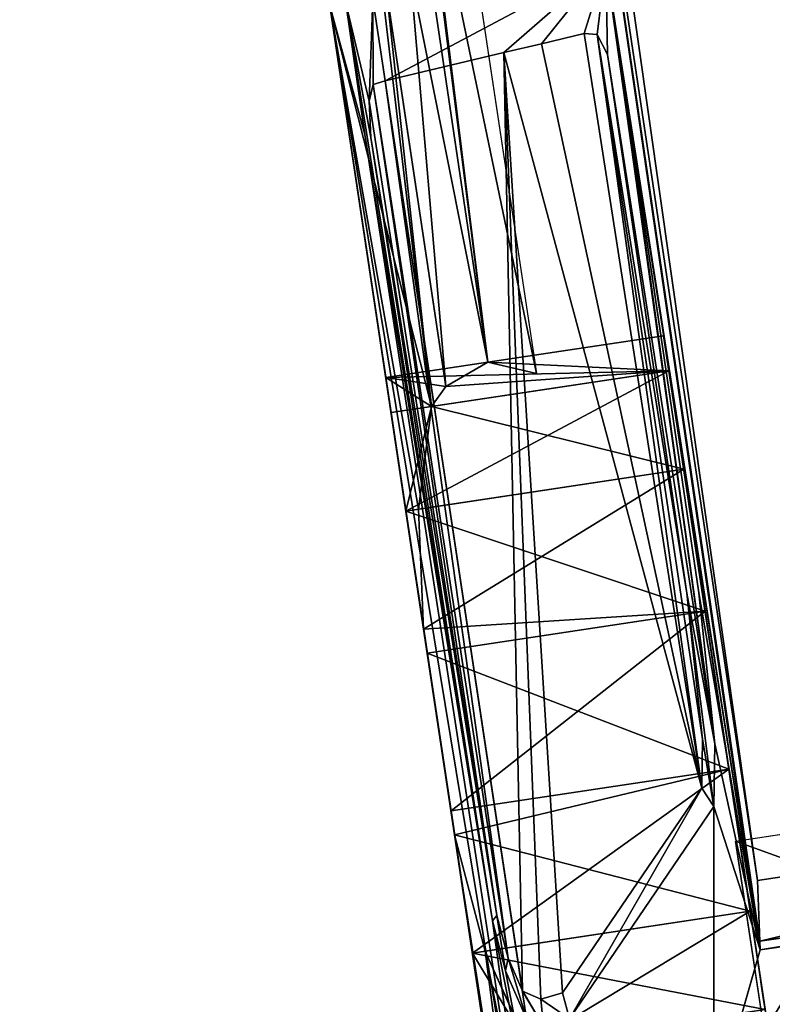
# Model space of a CAD drawing. Extents: x 22936 to 50368, y -4877 to 31080.
# Tile 541 of 601: x 44700 to 44762, y 7012 to 7093. Entities that reach past the tile are written whole.
import ezdxf

# ---------------------------------------------------------------- set-up
doc = ezdxf.new("R2010")
doc.units = 0
doc.layers.get('0').update_dxf_attribs({"linetype": 'CONTINUOUS'})
doc.layers.add('08_AMENAGEMENTS_EXTERIEURS', color=253, linetype='CONTINUOUS')
doc.layers.add('12_VEHICULES', color=134, linetype='CONTINUOUS')

# ---------------------------------------------------------------- blocks, each defined once
blk = doc.blocks.new('SUPER_COMPACT_AUTOMOBILE__')
at = {"color": 7}
for p, q in [((2327.88, 232.84, 222.36), (2327.88, 818.49, 222.36)), ((2420.12, 239.6, 1351.93), (2420.12, 290.4, 1351.93)), ((1405.97, 253.76, 1381.45), (2362.77, 246.08, 1365.44)), ((2362.77, 246.08, 1365.44), (2412.95, 240.41, 1353.62)), ((2412.95, 240.41, 1353.62), (2420.12, 239.6, 1351.93)), ((1660.28, 234.58, 1341.47), (1593.13, 234.83, 1341.98)), ((2120.03, 233.36, 1338.92), (1660.28, 234.58, 1341.47)), ((2016.88, 3.39, 57.33), (2016.88, 236.23, 57.33)), ((2245.58, 227.77, 1327.27), (2120.03, 233.36, 1338.92)), ((2327.88, 232.84, 222.36), (2488.31, 232.84, 243.22)), ((2387.08, 14.09, 521.53), (2387.08, 236.23, 521.53)), ((1667.78, 224.82, 1321.12), (1650.16, 219.05, 1309.09)), ((1667.78, 224.82, 1321.12), (2118.81, 223.62, 1318.62)), ((2118.81, 223.62, 1318.62), (2240.33, 218.22, 1307.35)), ((2296.97, 219.31, 1309.62), (2245.58, 227.77, 1327.27)), ((1650.16, 219.05, 1309.09), (1647.93, 208.32, 1286.72)), ((2240.33, 218.22, 1307.35), (2280.42, 211.61, 1293.57)), ((2453, 74.7, 1008.1), (2296.97, 219.31, 1309.62)), ((1650.93, 172.16, 1211.31), (1647.93, 208.32, 1286.72)), ((2280.42, 211.61, 1293.57), (2430.76, 72.27, 1003.04)), ((1653.58, 140.21, 1144.69), (1650.93, 172.16, 1211.31)), ((1653.58, 140.21, 1144.69), (1661.95, 39.46, 934.61)), ((281.56, 127.37, 222.36), (1920.41, 127.37, 222.36)), ((1905.1, 88.92, 289.43), (1920.41, 127.37, 222.36)), ((1919.96, 51.6, 354.52), (1905.1, 88.92, 289.43)), ((2430.76, 72.27, 1003.04), (2433.27, 53.66, 964.21)), ((1934.5, 37.29, 418.24), (1919.96, 51.6, 354.52)), ((2424.5, 39.84, 935.41), (2433.27, 53.66, 964.21)), ((1661.95, 39.46, 934.61), (1663.52, 29.28, 895.12)), ((2016.88, 14.09, 521.53), (1934.5, 37.29, 418.24)), ((2469.45, 37.29, 418.24), (2387.08, 14.09, 521.53)), ((2423.74, 39.46, 934.61), (2395.68, 31.92, 905.36)), ((2405.84, 28.32, 891.38), (2447.66, 39.46, 934.61)), ((2424.5, 39.84, 935.41), (2423.74, 39.46, 934.61)), ((1676.55, 23.85, 874.05), (1663.52, 29.28, 895.12)), ((1706.62, 20.63, 861.53), (2359.35, 28.05, 890.33)), ((2395.68, 31.92, 905.36), (2359.35, 28.05, 890.33)), ((2363.26, 23.78, 873.77), (2405.84, 28.32, 891.38)), ((1703.44, 16.28, 844.66), (1593.48, 16.78, 846.6)), ((1706.62, 20.63, 861.53), (1676.55, 23.85, 874.05)), ((1703.44, 16.28, 844.66), (2363.26, 23.78, 873.77)), ((2115.82, 3.39, 569.18), (2016.88, 14.09, 521.53)), ((2387.08, 14.09, 521.53), (2288.13, 3.39, 569.18)), ((2387.08, 3.39, 521.53), (2387.08, 14.09, 521.53)), ((2741.07, 3.39, 590.45), (2268.04, 3.39, 578.86))]:
    blk.add_line(p, q, dxfattribs=at)
for p, q in [((2362.77, 246.08, 1365.44), (2362.77, 818.49, 1365.44)), ((2412.95, 240.41, 1353.62), (2412.95, 818.49, 1353.62)), ((2420.12, 239.6, 1351.93), (2546.54, 181.55, 1230.89)), ((1905.1, 88.92, 289.43), (1905.1, 236.23, 289.43)), ((1934.5, 3.39, 160.62), (1934.5, 236.23, 160.62)), ((1934.5, 37.29, 418.24), (1934.5, 236.23, 418.24)), ((2016.88, 14.09, 521.53), (2016.88, 236.23, 521.53)), ((2135.92, 3.39, 578.86), (2135.92, 236.23, 578.86)), ((2135.92, 3.39), (2135.92, 236.23)), ((2268.04, 3.39, 578.86), (2268.04, 236.23, 578.86)), ((2268.04, 3.39), (2268.04, 236.23)), ((2387.08, 3.39, 57.33), (2387.08, 236.23, 57.33)), ((1905.1, 3.39, 289.43), (1905.1, 88.92, 289.43)), ((1588.57, 51.6, 354.52), (1919.96, 51.6, 354.52)), ((1593.41, 39.46, 934.61), (1661.95, 39.46, 934.61)), ((1661.95, 39.46, 934.61), (2423.74, 39.46, 934.61)), ((1934.5, 3.39, 418.24), (1934.5, 37.29, 418.24)), ((2423.74, 39.46, 934.61), (2447.66, 39.46, 934.61)), ((2016.88, 3.39, 521.53), (2016.88, 14.09, 521.53)), ((1593.51, 3.39, 794.64), (2672.67, 3.39, 794.64)), ((1593.67, 3.39, 569.18), (2115.82, 3.39, 569.18)), ((2288.13, 3.39, 569.18), (2761.28, 3.39, 569.18))]:
    blk.add_line(p, q)
at = {"color": 7, "extrusion": (0, 1, 0)}
for centre, radius in [((-2201.98, 289.43, 236.23), 296.87), ((-2201.98, 289.43, 3.39), 176.56), ((-2201.98, 289.43, 3.39), 120.92), ((-2201.98, 289.43, 3.39), 100.26)]:
    blk.add_circle(centre, radius, dxfattribs=at)
at = {"color": 7, "extrusion": (-4.14925e-13, 1, 2.39557e-13)}
blk.add_circle((-2201.98, 289.43, 3.39), 192.87, dxfattribs=at)
at = {"color": 7, "extrusion": (2.80434e-13, 1, 1.35052e-13)}
blk.add_arc((-2201.98, 289.43, 3.39), 296.87, 154.28571, 72.88318, dxfattribs=at)
at = {"color": 7, "extrusion": (9.29554e-14, 1, -3.0168e-13)}
blk.add_arc((-2201.98, 289.43, 3.39), 296.87, 72.88318, 102.85714, dxfattribs=at)
at = {"color": 7, "extrusion": (-1.36161e-13, 1, -6.07451e-13)}
blk.add_arc((-2201.98, 289.43, 3.39), 296.87, 102.85714, 107.11682, dxfattribs=at)
at = {"color": 7, "extrusion": (-9.32278e-14, 1, -3.01596e-13)}
blk.add_arc((-2201.98, 289.43, 3.39), 296.87, 107.11682, 154.28571, dxfattribs=at)
at = {"color": 7}
mesh = blk.add_polyface(dxfattribs=at)
corners = [(1405.97, 253.76, 1381.45), (1135.64, 818.49, 1385.97), (1135.64, 257.43, 1385.97), (2362.77, 818.49, 1365.44), (2362.77, 246.08, 1365.44)]
mesh.append_faces([[corners[k] for k in face] for face in [(0, 1, 2), (3, 0, 4)]], dxfattribs={"vtx0": -1, "color": 7})
mesh.append_faces([[corners[k] for k in face] for face in [(1, 0, 3)]], dxfattribs={"vtx0": -1, "vtx1": -1, "color": 7})
mesh = blk.add_polyface(dxfattribs=at)
corners = [(2645.51, 818.49, 263.67), (2327.88, 232.84, 222.36), (2327.88, 818.49, 222.36), (2488.31, 232.84, 243.22), (2488.31, 115.4, 243.22), (2645.51, 103.68, 263.67)]
mesh.append_faces([[corners[k] for k in face] for face in [(0, 1, 2), (4, 0, 5)]], dxfattribs={"vtx0": -1, "color": 7})
mesh.append_faces([[corners[k] for k in face] for face in [(1, 0, 3), (3, 0, 4)]], dxfattribs={"vtx0": -1, "vtx1": -1, "color": 7})
mesh = blk.add_polyface(dxfattribs=at)
corners = [(2412.95, 240.41, 1353.62), (2362.77, 818.49, 1365.44), (2362.77, 246.08, 1365.44), (2412.95, 818.49, 1353.62)]
mesh.append_faces([[corners[k] for k in face] for face in [(0, 1, 2), (1, 0, 3)]], dxfattribs={"vtx0": -1, "color": 7})
mesh = blk.add_polyface(dxfattribs=at)
corners = [(2420.12, 239.6, 1351.93), (2412.95, 818.49, 1353.62), (2412.95, 240.41, 1353.62), (2420.12, 818.49, 1351.93), (2420.12, 290.4, 1351.93)]
mesh.append_faces([[corners[k] for k in face] for face in [(0, 1, 2), (3, 0, 4)]], dxfattribs={"vtx0": -1, "color": 7})
mesh.append_faces([[corners[k] for k in face] for face in [(1, 0, 3)]], dxfattribs={"vtx0": -1, "vtx1": -1, "color": 7})
mesh = blk.add_polyface(dxfattribs=at)
corners = [(2698.43, 818.49, 934.61), (2546.54, 232.35, 1230.89), (2698.43, 90.26, 934.61), (2546.54, 818.49, 1230.89)]
mesh.append_faces([[corners[k] for k in face] for face in [(0, 1, 2), (1, 0, 3)]], dxfattribs={"vtx0": -1, "color": 7})
mesh = blk.add_polyface(dxfattribs=at)
corners = [(2546.54, 181.55, 1230.89), (2420.12, 290.4, 1351.93), (2420.12, 239.6, 1351.93), (2483.33, 261.38, 1291.41), (2546.54, 232.35, 1230.89)]
mesh.append_faces([[corners[k] for k in face] for face in [(0, 1, 2), (3, 0, 4)]], dxfattribs={"vtx0": -1, "color": 7})
mesh.append_faces([[corners[k] for k in face] for face in [(1, 0, 3)]], dxfattribs={"vtx0": -1, "vtx1": -1, "color": 7})
mesh = blk.add_polyface(dxfattribs=at)
corners = [(2546.54, 181.55, 1230.89), (2447.66, 39.46, 934.61), (2698.43, 39.46, 934.61), (2455.97, 52.62, 962.06), (2453, 74.7, 1008.1), (2296.97, 219.31, 1309.62), (2420.12, 239.6, 1351.93), (2245.58, 227.77, 1327.27), (2120.03, 233.36, 1338.92), (1660.28, 234.58, 1341.47), (1593.13, 234.83, 1341.98), (-63.61, 39.46, 934.61), (221.14, 59.57, 976.55), (796.61, 231.3, 1334.62), (211, 49.63, 955.81), (214.39, 39.46, 934.61), (352.7, 93.03, 1046.32), (727.32, 182.26, 1232.37), (927.67, 219.77, 1310.58), (971.63, 225.56, 1322.66), (1087.81, 232.07, 1336.24), (810.66, 233.19, 1338.57), (909.05, 246.45, 1366.22), (2412.95, 240.41, 1353.62), (2362.77, 246.08, 1365.44), (1405.97, 253.76, 1381.45), (1083.77, 253.76, 1381.45)]
mesh.append_faces([[corners[k] for k in face] for face in [(0, 1, 2), (14, 11, 15), (22, 25, 26)]], dxfattribs={"vtx0": -1, "color": 7})
mesh.append_faces([[corners[k] for k in face] for face in [(1, 0, 3), (3, 0, 4), (4, 0, 5), (5, 6, 7), (7, 6, 8), (8, 6, 9), (9, 6, 10), (11, 12, 13), (12, 11, 14), (13, 20, 21), (21, 10, 22)]], dxfattribs={"vtx0": -1, "vtx1": -1, "color": 7})
mesh.append_faces([[corners[k] for k in face] for face in [(22, 10, 6)]], dxfattribs={"vtx0": -1, "vtx1": -1, "vtx2": -1, "color": 7})
mesh.append_faces([[corners[k] for k in face] for face in [(5, 0, 6), (13, 12, 16), (13, 16, 17), (13, 17, 18), (13, 18, 19), (13, 19, 20), (21, 20, 10), (22, 6, 23), (22, 23, 24), (22, 24, 25)]], dxfattribs={"vtx0": -1, "vtx2": -1, "color": 7})
mesh = blk.add_polyface(dxfattribs=at)
corners = [(2455.97, 52.62, 962.06), (2423.74, 39.46, 934.61), (2447.66, 39.46, 934.61), (2424.5, 39.84, 935.41), (2433.27, 53.66, 964.21), (2453, 74.7, 1008.1), (2430.76, 72.27, 1003.04), (2280.42, 211.61, 1293.57), (2296.97, 219.31, 1309.62), (2240.33, 218.22, 1307.35), (2118.81, 223.62, 1318.62), (2245.58, 227.77, 1327.27), (1667.78, 224.82, 1321.12), (1661.95, 39.46, 934.61), (1593.13, 234.83, 1341.98), (1593.41, 39.46, 934.61), (1653.58, 140.21, 1144.69), (1650.93, 172.16, 1211.31), (1647.93, 208.32, 1286.72), (1650.16, 219.05, 1309.09), (1660.28, 234.58, 1341.47), (2120.03, 233.36, 1338.92)]
mesh.append_faces([[corners[k] for k in face] for face in [(0, 1, 2), (13, 14, 15), (20, 11, 21)]], dxfattribs={"vtx0": -1, "color": 7})
mesh.append_faces([[corners[k] for k in face] for face in [(1, 0, 3), (3, 0, 4), (4, 5, 6), (6, 5, 7), (7, 8, 9), (9, 8, 10), (10, 11, 12), (14, 11, 20)]], dxfattribs={"vtx0": -1, "vtx1": -1, "color": 7})
mesh.append_faces([[corners[k] for k in face] for face in [(14, 12, 11)]], dxfattribs={"vtx0": -1, "vtx1": -1, "vtx2": -1, "color": 7})
mesh.append_faces([[corners[k] for k in face] for face in [(4, 0, 5), (7, 5, 8), (10, 8, 11), (14, 13, 16), (14, 16, 17), (14, 17, 18), (14, 18, 19), (14, 19, 12)]], dxfattribs={"vtx0": -1, "vtx2": -1, "color": 7})
mesh = blk.add_polyface(dxfattribs=at)
corners = [(2016.88, 236.23, 57.33), (2268.04, 236.23), (2135.92, 236.23), (2387.08, 236.23, 57.33), (1934.5, 236.23, 160.62), (2469.45, 236.23, 160.62), (1905.1, 236.23, 289.43), (2498.85, 236.23, 289.43), (2469.45, 236.23, 418.24), (1934.5, 236.23, 418.24), (2016.88, 236.23, 521.53), (2387.08, 236.23, 521.53), (2135.92, 236.23, 578.86), (2268.04, 236.23, 578.86)]
mesh.append_faces([[corners[k] for k in face] for face in [(0, 1, 2), (11, 12, 13)]], dxfattribs={"vtx0": -1, "color": 7})
mesh.append_faces([[corners[k] for k in face] for face in [(1, 0, 3), (3, 4, 5), (5, 6, 7), (7, 6, 8), (8, 10, 11)]], dxfattribs={"vtx0": -1, "vtx1": -1, "color": 7})
mesh.append_faces([[corners[k] for k in face] for face in [(3, 0, 4), (5, 4, 6), (8, 6, 9), (8, 9, 10), (11, 10, 12)]], dxfattribs={"vtx0": -1, "vtx2": -1, "color": 7})
mesh = blk.add_polyface(dxfattribs=at)
corners = [(1934.5, 236.23, 418.24), (1919.96, 51.6, 354.52), (1934.5, 37.29, 418.24), (1905.1, 88.92, 289.43), (1905.1, 236.23, 289.43)]
mesh.append_faces([[corners[k] for k in face] for face in [(0, 1, 2), (3, 0, 4)]], dxfattribs={"vtx0": -1, "color": 7})
mesh.append_faces([[corners[k] for k in face] for face in [(1, 0, 3)]], dxfattribs={"vtx0": -1, "vtx1": -1, "color": 7})
mesh = blk.add_polyface(dxfattribs=at)
corners = [(1905.1, 3.39, 289.43), (1934.5, 236.23, 160.62), (1934.5, 3.39, 160.62), (1905.1, 88.92, 289.43), (1905.1, 236.23, 289.43)]
mesh.append_faces([[corners[k] for k in face] for face in [(0, 1, 2), (1, 3, 4)]], dxfattribs={"vtx0": -1, "color": 7})
mesh.append_faces([[corners[k] for k in face] for face in [(1, 0, 3)]], dxfattribs={"vtx0": -1, "vtx2": -1, "color": 7})
mesh = blk.add_polyface(dxfattribs=at)
corners = [(1934.5, 236.23, 160.62), (2016.88, 3.39, 57.33), (1934.5, 3.39, 160.62), (2016.88, 236.23, 57.33)]
mesh.append_faces([[corners[k] for k in face] for face in [(0, 1, 2), (1, 0, 3)]], dxfattribs={"vtx0": -1, "color": 7})
mesh = blk.add_polyface(dxfattribs=at)
corners = [(2016.88, 236.23, 521.53), (1934.5, 37.29, 418.24), (2016.88, 14.09, 521.53), (1934.5, 236.23, 418.24)]
mesh.append_faces([[corners[k] for k in face] for face in [(0, 1, 2), (1, 0, 3)]], dxfattribs={"vtx0": -1, "color": 7})
mesh = blk.add_polyface(dxfattribs=at)
corners = [(2135.92, 236.23), (2016.88, 3.39, 57.33), (2016.88, 236.23, 57.33), (2135.92, 3.39)]
mesh.append_faces([[corners[k] for k in face] for face in [(0, 1, 2), (1, 0, 3)]], dxfattribs={"vtx0": -1, "color": 7})
mesh = blk.add_polyface(dxfattribs=at)
corners = [(2115.82, 3.39, 569.18), (2016.88, 236.23, 521.53), (2016.88, 14.09, 521.53), (2135.92, 236.23, 578.86), (2135.92, 3.39, 578.86)]
mesh.append_faces([[corners[k] for k in face] for face in [(0, 1, 2), (3, 0, 4)]], dxfattribs={"vtx0": -1, "color": 7})
mesh.append_faces([[corners[k] for k in face] for face in [(1, 0, 3)]], dxfattribs={"vtx0": -1, "vtx1": -1, "color": 7})
mesh = blk.add_polyface(dxfattribs=at)
corners = [(2268.04, 3.39, 578.86), (2135.92, 236.23, 578.86), (2135.92, 3.39, 578.86), (2268.04, 236.23, 578.86)]
mesh.append_faces([[corners[k] for k in face] for face in [(0, 1, 2), (1, 0, 3)]], dxfattribs={"vtx0": -1, "color": 7})
mesh = blk.add_polyface(dxfattribs=at)
corners = [(2268.04, 236.23), (2135.92, 3.39), (2135.92, 236.23), (2268.04, 3.39)]
mesh.append_faces([[corners[k] for k in face] for face in [(0, 1, 2), (1, 0, 3)]], dxfattribs={"vtx0": -1, "color": 7})
mesh = blk.add_polyface(dxfattribs=at)
corners = [(2268.04, 236.23), (2387.08, 3.39, 57.33), (2268.04, 3.39), (2387.08, 236.23, 57.33)]
mesh.append_faces([[corners[k] for k in face] for face in [(0, 1, 2), (1, 0, 3)]], dxfattribs={"vtx0": -1, "color": 7})
mesh = blk.add_polyface(dxfattribs=at)
corners = [(2288.13, 3.39, 569.18), (2268.04, 236.23, 578.86), (2268.04, 3.39, 578.86), (2387.08, 236.23, 521.53), (2387.08, 14.09, 521.53)]
mesh.append_faces([[corners[k] for k in face] for face in [(0, 1, 2), (3, 0, 4)]], dxfattribs={"vtx0": -1, "color": 7})
mesh.append_faces([[corners[k] for k in face] for face in [(1, 0, 3)]], dxfattribs={"vtx0": -1, "vtx1": -1, "color": 7})
mesh = blk.add_polyface(dxfattribs=at)
corners = [(2387.08, 3.39, 57.33), (2469.45, 236.23, 160.62), (2469.45, 3.39, 160.62), (2387.08, 236.23, 57.33)]
mesh.append_faces([[corners[k] for k in face] for face in [(0, 1, 2), (1, 0, 3)]], dxfattribs={"vtx0": -1, "color": 7})
mesh = blk.add_polyface(dxfattribs=at)
corners = [(2469.45, 37.29, 418.24), (2387.08, 236.23, 521.53), (2387.08, 14.09, 521.53), (2469.45, 236.23, 418.24)]
mesh.append_faces([[corners[k] for k in face] for face in [(0, 1, 2), (1, 0, 3)]], dxfattribs={"vtx0": -1, "color": 7})
mesh = blk.add_polyface(dxfattribs=at)
corners = [(2424.5, 39.84, 935.41), (1661.95, 39.46, 934.61), (2423.74, 39.46, 934.61), (1653.58, 140.21, 1144.69), (2433.27, 53.66, 964.21), (2430.76, 72.27, 1003.04), (2280.42, 211.61, 1293.57), (1650.93, 172.16, 1211.31), (1647.93, 208.32, 1286.72), (1650.16, 219.05, 1309.09), (2240.33, 218.22, 1307.35), (2118.81, 223.62, 1318.62), (1667.78, 224.82, 1321.12)]
mesh.append_faces([[corners[k] for k in face] for face in [(0, 1, 2), (9, 11, 12)]], dxfattribs={"vtx0": -1, "color": 7})
mesh.append_faces([[corners[k] for k in face] for face in [(1, 0, 3), (3, 6, 7), (7, 6, 8), (8, 6, 9)]], dxfattribs={"vtx0": -1, "vtx1": -1, "color": 7})
mesh.append_faces([[corners[k] for k in face] for face in [(3, 0, 4), (3, 4, 5), (3, 5, 6), (9, 6, 10), (9, 10, 11)]], dxfattribs={"vtx0": -1, "vtx2": -1, "color": 7})
mesh = blk.add_polyface(dxfattribs=at)
corners = [(1920.41, 127.37, 222.36), (1445.91, 101.18, 268.04), (281.56, 127.37, 222.36), (1905.1, 88.92, 289.43), (1507.07, 98.3, 273.07), (1542.1, 89.69, 288.07), (1575.46, 73.44, 316.42), (1919.96, 51.6, 354.52), (1588.57, 51.6, 354.52), (481.18, 100.58, 269.09), (296.87, 88.92, 289.43), (445.45, 92.75, 282.74), (411.1, 76.67, 310.79), (282.02, 51.6, 354.52), (382.31, 51.6, 354.52)]
mesh.append_faces([[corners[k] for k in face] for face in [(6, 7, 8), (13, 12, 14)]], dxfattribs={"vtx0": -1, "color": 7})
mesh.append_faces([[corners[k] for k in face] for face in [(0, 1, 2), (1, 3, 4), (4, 3, 5), (5, 3, 6), (2, 9, 10), (9, 2, 1), (10, 12, 13)]], dxfattribs={"vtx0": -1, "vtx1": -1, "color": 7})
mesh.append_faces([[corners[k] for k in face] for face in [(1, 0, 3), (6, 3, 7), (10, 9, 11), (10, 11, 12)]], dxfattribs={"vtx0": -1, "vtx2": -1, "color": 7})
mesh = blk.add_polyface(dxfattribs=at)
corners = [(1934.5, 37.29, 418.24), (1905.1, 3.39, 289.43), (1934.5, 3.39, 418.24), (1919.96, 51.6, 354.52), (1905.1, 88.92, 289.43)]
mesh.append_faces([[corners[k] for k in face] for face in [(0, 1, 2), (1, 3, 4)]], dxfattribs={"vtx0": -1, "color": 7})
mesh.append_faces([[corners[k] for k in face] for face in [(1, 0, 3)]], dxfattribs={"vtx0": -1, "vtx2": -1, "color": 7})
mesh = blk.add_polyface(dxfattribs=at)
corners = [(1934.5, 37.29, 418.24), (1588.57, 51.6, 354.52), (1919.96, 51.6, 354.52), (1593.81, 48.18, 369.78), (1593.67, 3.39, 569.18), (2016.88, 14.09, 521.53), (2115.82, 3.39, 569.18)]
mesh.append_faces([[corners[k] for k in face] for face in [(0, 1, 2), (4, 5, 6)]], dxfattribs={"vtx0": -1, "color": 7})
mesh.append_faces([[corners[k] for k in face] for face in [(1, 0, 3), (3, 0, 4)]], dxfattribs={"vtx0": -1, "vtx1": -1, "color": 7})
mesh.append_faces([[corners[k] for k in face] for face in [(4, 0, 5)]], dxfattribs={"vtx0": -1, "vtx2": -1, "color": 7})
mesh = blk.add_polyface(dxfattribs=at)
corners = [(2771.24, 31.73, 442.98), (2483.99, 51.6, 354.52), (2735.51, 51.6, 354.52), (2469.45, 37.29, 418.24), (2387.08, 14.09, 521.53), (2772.92, 6.14, 556.93), (2288.13, 3.39, 569.18), (2761.28, 3.39, 569.18)]
mesh.append_faces([[corners[k] for k in face] for face in [(0, 1, 2), (6, 5, 7)]], dxfattribs={"vtx0": -1, "color": 7})
mesh.append_faces([[corners[k] for k in face] for face in [(1, 0, 3), (3, 0, 4), (4, 5, 6)]], dxfattribs={"vtx0": -1, "vtx1": -1, "color": 7})
mesh.append_faces([[corners[k] for k in face] for face in [(4, 0, 5)]], dxfattribs={"vtx0": -1, "vtx2": -1, "color": 7})
mesh = blk.add_polyface(dxfattribs=at)
corners = [(2363.26, 23.78, 873.77), (1593.48, 16.78, 846.6), (1703.44, 16.28, 844.66), (1706.62, 20.63, 861.53), (2359.35, 28.05, 890.33), (2405.84, 28.32, 891.38), (2395.68, 31.92, 905.36), (2447.66, 39.46, 934.61), (2423.74, 39.46, 934.61), (1676.55, 23.85, 874.05), (1593.41, 39.46, 934.61), (1663.52, 29.28, 895.12), (1661.95, 39.46, 934.61)]
mesh.append_faces([[corners[k] for k in face] for face in [(0, 1, 2), (6, 7, 8), (10, 11, 12)]], dxfattribs={"vtx0": -1, "color": 7})
mesh.append_faces([[corners[k] for k in face] for face in [(3, 0, 4), (4, 5, 6), (1, 9, 10), (9, 1, 3)]], dxfattribs={"vtx0": -1, "vtx1": -1, "color": 7})
mesh.append_faces([[corners[k] for k in face] for face in [(1, 0, 3)]], dxfattribs={"vtx0": -1, "vtx1": -1, "vtx2": -1, "color": 7})
mesh.append_faces([[corners[k] for k in face] for face in [(4, 0, 5), (6, 5, 7), (10, 9, 11)]], dxfattribs={"vtx0": -1, "vtx2": -1, "color": 7})
mesh = blk.add_polyface(dxfattribs=at)
corners = [(2738.16, 19.49, 857.13), (1593.51, 3.39, 794.64), (2672.67, 3.39, 794.64), (1703.44, 16.28, 844.66), (2363.26, 23.78, 873.77), (2698.43, 39.46, 934.61), (2405.84, 28.32, 891.38), (2447.66, 39.46, 934.61), (1593.48, 16.78, 846.6)]
mesh.append_faces([[corners[k] for k in face] for face in [(0, 1, 2), (6, 5, 7)]], dxfattribs={"vtx0": -1, "color": 7})
mesh.append_faces([[corners[k] for k in face] for face in [(3, 0, 4), (4, 5, 6)]], dxfattribs={"vtx0": -1, "vtx1": -1, "color": 7})
mesh.append_faces([[corners[k] for k in face] for face in [(1, 0, 3)]], dxfattribs={"vtx0": -1, "vtx1": -1, "vtx2": -1, "color": 7})
mesh.append_faces([[corners[k] for k in face] for face in [(4, 0, 5)]], dxfattribs={"vtx0": -1, "vtx2": -1, "color": 7})
mesh.append_faces([[corners[k] for k in face] for face in [(8, 1, 3)]], dxfattribs={"vtx1": -1, "color": 7})
mesh = blk.add_polyface(dxfattribs=at)
corners = [(2359.35, 28.05, 890.33), (1676.55, 23.85, 874.05), (1706.62, 20.63, 861.53), (1663.52, 29.28, 895.12), (2395.68, 31.92, 905.36), (1661.95, 39.46, 934.61), (2423.74, 39.46, 934.61)]
mesh.append_faces([[corners[k] for k in face] for face in [(0, 1, 2), (5, 4, 6)]], dxfattribs={"vtx0": -1, "color": 7})
mesh.append_faces([[corners[k] for k in face] for face in [(1, 0, 3), (3, 4, 5)]], dxfattribs={"vtx0": -1, "vtx1": -1, "color": 7})
mesh.append_faces([[corners[k] for k in face] for face in [(3, 0, 4)]], dxfattribs={"vtx0": -1, "vtx2": -1, "color": 7})
mesh = blk.add_polyface(dxfattribs=at)
corners = [(2016.88, 3.39, 521.53), (1934.5, 37.29, 418.24), (1934.5, 3.39, 418.24), (2016.88, 14.09, 521.53)]
mesh.append_faces([[corners[k] for k in face] for face in [(0, 1, 2), (1, 0, 3)]], dxfattribs={"vtx0": -1, "color": 7})
mesh = blk.add_polyface(dxfattribs=at)
corners = [(2469.45, 37.29, 418.24), (2387.08, 3.39, 521.53), (2469.45, 3.39, 418.24), (2387.08, 14.09, 521.53)]
mesh.append_faces([[corners[k] for k in face] for face in [(0, 1, 2), (1, 0, 3)]], dxfattribs={"vtx0": -1, "color": 7})
mesh = blk.add_polyface(dxfattribs=at)
corners = [(2115.82, 3.39, 569.18), (2016.88, 14.09, 521.53), (2016.88, 3.39, 521.53)]
mesh.append_faces([[corners[k] for k in face] for face in [(0, 1, 2)]], dxfattribs={"color": 7})
mesh = blk.add_polyface(dxfattribs=at)
corners = [(2387.08, 14.09, 521.53), (2288.13, 3.39, 569.18), (2387.08, 3.39, 521.53)]
mesh.append_faces([[corners[k] for k in face] for face in [(0, 1, 2)]], dxfattribs={"color": 7})
mesh = blk.add_polyface(dxfattribs=at)
corners = [(2135.92, 3.39, 578.86), (1593.67, 3.39, 569.18), (2115.82, 3.39, 569.18), (1593.51, 3.39, 794.64), (2268.04, 3.39, 578.86), (2741.07, 3.39, 590.45), (2672.67, 3.39, 678.76), (2672.67, 3.39, 794.64)]
mesh.append_faces([[corners[k] for k in face] for face in [(0, 1, 2), (3, 6, 7)]], dxfattribs={"vtx0": -1, "color": 7})
mesh.append_faces([[corners[k] for k in face] for face in [(1, 0, 3)]], dxfattribs={"vtx0": -1, "vtx1": -1, "color": 7})
mesh.append_faces([[corners[k] for k in face] for face in [(3, 0, 4), (3, 4, 5), (3, 5, 6)]], dxfattribs={"vtx0": -1, "vtx2": -1, "color": 7})
mesh = blk.add_polyface(dxfattribs=at)
corners = [(2387.08, 3.39, 57.33), (2135.92, 3.39), (2268.04, 3.39), (2016.88, 3.39, 57.33), (2201.98, 3.39, 96.56), (2469.45, 3.39, 160.62), (2298.41, 3.39, 122.4), (2369, 3.39, 193), (2498.85, 3.39, 289.43), (2394.84, 3.39, 289.43), (2469.45, 3.39, 418.24), (2369, 3.39, 385.86), (2298.41, 3.39, 456.46), (2387.08, 3.39, 521.53), (2201.98, 3.39, 482.3), (1934.5, 3.39, 160.62), (2105.55, 3.39, 122.4), (2034.95, 3.39, 193), (1905.1, 3.39, 289.43), (2009.11, 3.39, 289.43), (2034.95, 3.39, 385.86), (1934.5, 3.39, 418.24), (2105.55, 3.39, 456.46), (2016.88, 3.39, 521.53), (2288.13, 3.39, 569.18), (2115.82, 3.39, 569.18), (2268.04, 3.39, 578.86), (2135.92, 3.39, 578.86)]
mesh.append_faces([[corners[k] for k in face] for face in [(0, 1, 2), (25, 26, 27)]], dxfattribs={"vtx0": -1, "color": 7})
mesh.append_faces([[corners[k] for k in face] for face in [(1, 0, 3), (4, 5, 6), (6, 5, 7), (7, 8, 9), (9, 10, 11), (11, 10, 12), (12, 13, 14), (15, 17, 18), (18, 20, 21), (21, 22, 23), (23, 24, 25)]], dxfattribs={"vtx0": -1, "vtx1": -1, "color": 7})
mesh.append_faces([[corners[k] for k in face] for face in [(3, 0, 4), (23, 14, 13)]], dxfattribs={"vtx0": -1, "vtx1": -1, "vtx2": -1, "color": 7})
mesh.append_faces([[corners[k] for k in face] for face in [(4, 0, 5), (7, 5, 8), (9, 8, 10), (12, 10, 13), (4, 15, 3), (15, 4, 16), (15, 16, 17), (18, 17, 19), (18, 19, 20), (21, 20, 22), (23, 22, 14), (23, 13, 24), (25, 24, 26)]], dxfattribs={"vtx0": -1, "vtx2": -1, "color": 7})
mesh = blk.add_polyface(dxfattribs=at)
corners = [(2298.41, 3.39, 122.4), (2201.98, 3.39, 112.87), (2201.98, 3.39, 96.56), (2290.26, 3.39, 136.52), (2369, 3.39, 193), (2354.88, 3.39, 201.15), (2394.84, 3.39, 289.43), (2378.54, 3.39, 289.43), (2369, 3.39, 385.86), (2354.88, 3.39, 377.71), (2290.26, 3.39, 442.34), (2298.41, 3.39, 456.46), (2201.98, 3.39, 465.99), (2201.98, 3.39, 482.3), (2105.55, 3.39, 122.4), (2113.7, 3.39, 136.52), (2034.95, 3.39, 193), (2049.07, 3.39, 201.15), (2009.11, 3.39, 289.43), (2025.42, 3.39, 289.43), (2034.95, 3.39, 385.86), (2049.07, 3.39, 377.71), (2113.7, 3.39, 442.34), (2105.55, 3.39, 456.46)]
mesh.append_faces([[corners[k] for k in face] for face in [(0, 1, 2), (1, 0, 3), (3, 4, 5), (5, 6, 7), (7, 8, 9), (9, 8, 10), (10, 11, 12), (14, 15, 16), (16, 17, 18), (18, 19, 20), (20, 22, 23), (23, 12, 13)]], dxfattribs={"vtx0": -1, "vtx1": -1, "color": 7})
mesh.append_faces([[corners[k] for k in face] for face in [(3, 0, 4), (5, 4, 6), (7, 6, 8), (10, 8, 11), (12, 11, 13), (1, 14, 2), (14, 1, 15), (16, 15, 17), (18, 17, 19), (20, 19, 21), (20, 21, 22), (23, 22, 12)]], dxfattribs={"vtx0": -1, "vtx2": -1, "color": 7})
mesh = blk.add_polyface(dxfattribs=at)
corners = [(2290.26, 3.39, 136.52), (2113.7, 3.39, 136.52), (2201.98, 3.39, 112.87), (2354.88, 3.39, 201.15), (2201.98, 3.39, 168.51), (2262.44, 3.39, 184.71), (2306.7, 3.39, 228.97), (2378.54, 3.39, 289.43), (2322.9, 3.39, 289.43), (2306.7, 3.39, 349.89), (2354.88, 3.39, 377.71), (2262.44, 3.39, 394.15), (2290.26, 3.39, 442.34), (2201.98, 3.39, 410.35), (2049.07, 3.39, 201.15), (2141.52, 3.39, 184.71), (2097.26, 3.39, 228.97), (2025.42, 3.39, 289.43), (2081.06, 3.39, 289.43), (2049.07, 3.39, 377.71), (2097.26, 3.39, 349.89), (2141.52, 3.39, 394.15), (2113.7, 3.39, 442.34), (2201.98, 3.39, 465.99)]
mesh.append_faces([[corners[k] for k in face] for face in [(0, 1, 2), (22, 12, 23)]], dxfattribs={"vtx0": -1, "color": 7})
mesh.append_faces([[corners[k] for k in face] for face in [(4, 3, 5), (5, 3, 6), (6, 7, 8), (8, 7, 9), (9, 10, 11), (11, 12, 13), (14, 16, 17), (17, 18, 19), (19, 21, 22)]], dxfattribs={"vtx0": -1, "vtx1": -1, "color": 7})
mesh.append_faces([[corners[k] for k in face] for face in [(1, 3, 4), (22, 13, 12)]], dxfattribs={"vtx0": -1, "vtx1": -1, "vtx2": -1, "color": 7})
mesh.append_faces([[corners[k] for k in face] for face in [(1, 0, 3), (6, 3, 7), (9, 7, 10), (11, 10, 12), (4, 14, 1), (14, 4, 15), (14, 15, 16), (17, 16, 18), (19, 18, 20), (19, 20, 21), (22, 21, 13)]], dxfattribs={"vtx0": -1, "vtx2": -1, "color": 7})
mesh = blk.add_polyface(dxfattribs=at)
corners = [(2262.44, 3.39, 184.71), (2141.52, 3.39, 184.71), (2201.98, 3.39, 168.51), (2201.98, 3.39, 189.17), (2252.11, 3.39, 202.61), (2306.7, 3.39, 228.97), (2288.8, 3.39, 239.3), (2322.9, 3.39, 289.43), (2302.23, 3.39, 289.43), (2306.7, 3.39, 349.89), (2288.8, 3.39, 339.56), (2252.11, 3.39, 376.25), (2262.44, 3.39, 394.15), (2201.98, 3.39, 389.69), (2151.85, 3.39, 202.61), (2097.26, 3.39, 228.97), (2115.15, 3.39, 239.3), (2081.06, 3.39, 289.43), (2101.72, 3.39, 289.43), (2097.26, 3.39, 349.89), (2115.15, 3.39, 339.56), (2151.85, 3.39, 376.25), (2141.52, 3.39, 394.15), (2201.98, 3.39, 410.35)]
mesh.append_faces([[corners[k] for k in face] for face in [(0, 1, 2), (22, 12, 23)]], dxfattribs={"vtx0": -1, "color": 7})
mesh.append_faces([[corners[k] for k in face] for face in [(3, 0, 4), (4, 5, 6), (6, 7, 8), (8, 9, 10), (10, 9, 11), (11, 12, 13), (1, 14, 15), (14, 1, 3), (15, 16, 17), (17, 18, 19), (19, 21, 22)]], dxfattribs={"vtx0": -1, "vtx1": -1, "color": 7})
mesh.append_faces([[corners[k] for k in face] for face in [(1, 0, 3), (22, 13, 12)]], dxfattribs={"vtx0": -1, "vtx1": -1, "vtx2": -1, "color": 7})
mesh.append_faces([[corners[k] for k in face] for face in [(4, 0, 5), (6, 5, 7), (8, 7, 9), (11, 9, 12), (15, 14, 16), (17, 16, 18), (19, 18, 20), (19, 20, 21), (22, 21, 13)]], dxfattribs={"vtx0": -1, "vtx2": -1, "color": 7})
mesh = blk.add_polyface(dxfattribs=at)
corners = [(2252.11, 3.39, 202.61), (2151.85, 3.39, 202.61), (2201.98, 3.39, 189.17), (2288.8, 3.39, 239.3), (2115.15, 3.39, 239.3), (2101.72, 3.39, 289.43), (2302.23, 3.39, 289.43), (2288.8, 3.39, 339.56), (2115.15, 3.39, 339.56), (2252.11, 3.39, 376.25), (2151.85, 3.39, 376.25), (2201.98, 3.39, 389.69)]
mesh.append_faces([[corners[k] for k in face] for face in [(0, 1, 2), (10, 9, 11)]], dxfattribs={"vtx0": -1, "color": 7})
mesh.append_faces([[corners[k] for k in face] for face in [(1, 3, 4), (4, 3, 5), (5, 7, 8), (8, 9, 10)]], dxfattribs={"vtx0": -1, "vtx1": -1, "color": 7})
mesh.append_faces([[corners[k] for k in face] for face in [(1, 0, 3), (5, 3, 6), (5, 6, 7), (8, 7, 9)]], dxfattribs={"vtx0": -1, "vtx2": -1, "color": 7})
mesh = blk.add_polyface(dxfattribs=at)
corners = [(2761.28, 3.39, 569.18), (2268.04, 3.39, 578.86), (2288.13, 3.39, 569.18), (2741.07, 3.39, 590.45)]
mesh.append_faces([[corners[k] for k in face] for face in [(0, 1, 2), (1, 0, 3)]], dxfattribs={"vtx0": -1, "color": 7})
blk = doc.blocks.new('GROUPER_122')
at = {"layer": '08_AMENAGEMENTS_EXTERIEURS'}
mesh = blk.add_polyface(dxfattribs=at)
corners = [(4865.772, 2632.409), (4440.578, 2433.55), (4420.057, 2562.457), (4529.787, 1059.493), (4740.995, 1059.493), (5029.787, 1059.493), (4894.702, 2450.678), (5779.348, 2591.507), (6882.549, 501.379), (5029.787, 501.379), (5988.631, 801.379), (6907.607, 801.379), (7602.539, 0), (6819.828, 133.417), (7715.659, 663.642), (3404.368, 2268.594), (163.998, 668.169), (0, 1757.087), (2762.326, 1059.493)]
mesh.append_faces([[corners[k] for k in face] for face in [(0, 1, 2), (5, 8, 9), (8, 12, 13), (12, 11, 14), (15, 16, 17)]], dxfattribs={"vtx0": -1})
mesh.append_faces([[corners[k] for k in face] for face in [(3, 0, 4), (4, 0, 5), (10, 5, 7), (16, 15, 18), (18, 15, 3)]], dxfattribs={"vtx0": -1, "vtx1": -1})
mesh.append_faces([[corners[k] for k in face] for face in [(1, 0, 3), (8, 5, 10), (12, 8, 11)]], dxfattribs={"vtx0": -1, "vtx1": -1, "vtx2": -1})
mesh.append_faces([[corners[k] for k in face] for face in [(5, 0, 6), (5, 6, 7), (8, 10, 11), (3, 15, 1)]], dxfattribs={"vtx0": -1, "vtx2": -1})

msp = doc.modelspace()

# ---------------------------------------------------------------- block references
at = {"layer": '08_AMENAGEMENTS_EXTERIEURS', "color": 9}
msp.add_blockref('GROUPER_122', (41671.407, 5143.336), dxfattribs=at)
at = {"layer": '12_VEHICULES', "xscale": 0.1, "yscale": 0.1, "zscale": 0.1, "rotation": 278.5647282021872}
msp.add_blockref('SUPER_COMPACT_AUTOMOBILE__', (44701.714, 7252.082), dxfattribs=at)

doc.saveas('drawing.dxf')
